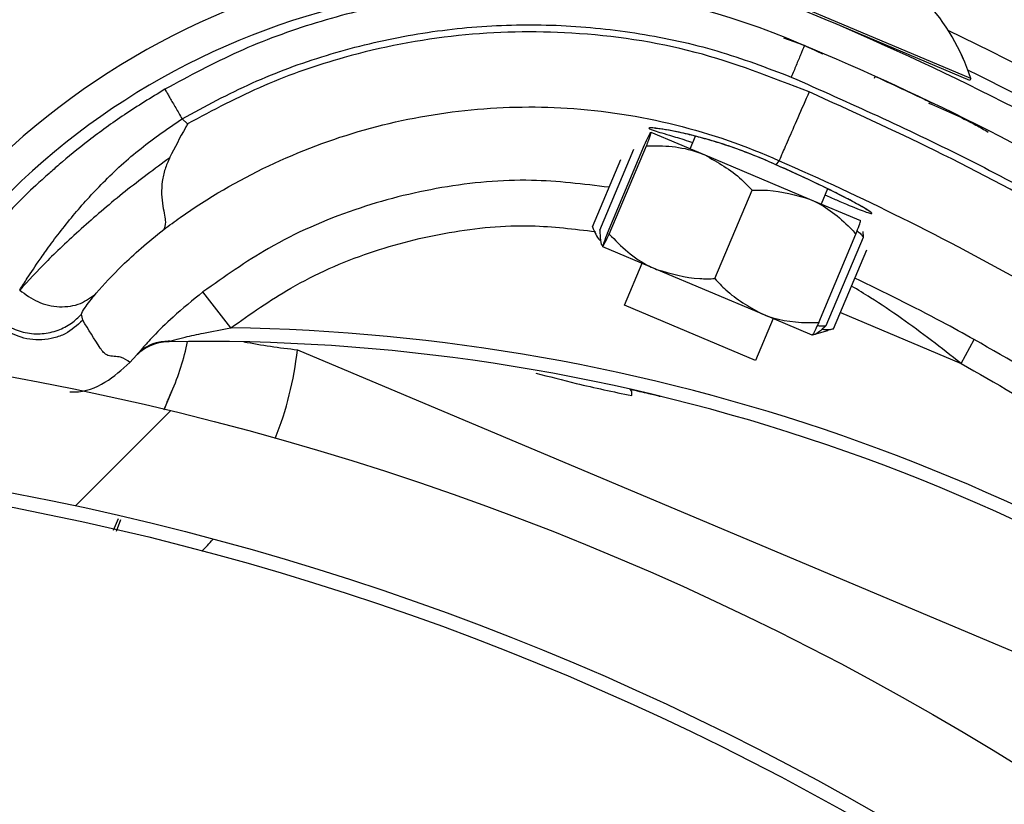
# Model space of a CAD drawing. Header units: inches. Extents: x 170 to 284, y 215 to 248.
# Tile 512 of 656: x 211.1556 to 211.2298, y 225.0065 to 225.0655. Entities that reach past the tile are written whole.
import ezdxf

# ---------------------------------------------------------------- set-up
doc = ezdxf.new("R2010")
doc.units = ezdxf.units.IN
doc.header["$LTSCALE"] = 0.25
doc.header["$MEASUREMENT"] = 0
doc.layers.add('ANNOTATIONS', color=1, linetype='Continuous')
doc.layers.add('RH FRONT OF HOOD', color=7, linetype='Continuous')
doc.styles.add('ARIAL', font='arial.ttf', dxfattribs={"height": 0.09375})
doc.dimstyles.new('STANDARD$0', dxfattribs={"dimtxt": 0.09375, "dimasz": 0.09375, "dimexe": 0.03125, "dimexo": 0.046875, "dimgap": 0.09, "dimtad": 0, "dimtih": 1, "dimtoh": 1, "dimdec": 4, "dimzin": 0, "dimdsep": 46, "dimtxsty": 'ARIAL', "dimcen": 0.09, "dimadec": 0, "dimazin": 0, "dimtfac": 1, "dimtdec": 4, "dimtofl": 0, "dimtmove": 0, "dimatfit": 1, "dimfxl": 1, "dimtolj": 1, "dimtzin": 0, "dimarcsym": 0})
pattern_1 = [(45, (200.7563139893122, 218.4993357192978), (-0.03026527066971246, 0.03026527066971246), [])]

# ---------------------------------------------------------------- blocks, each defined once
blk = doc.blocks.new('*D75')
at = {"layer": 'ANNOTATIONS', "color": 0, "lineweight": -2, "transparency": 16777216}
for p, q in [((209.9594651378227, 225.3844004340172), (209.9594651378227, 225.4781504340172)), ((210.5891923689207, 225.2906504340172), (209.9282151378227, 225.2906504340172)), ((211.1204829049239, 225.2379811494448), (209.9282151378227, 225.2379811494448)), ((209.9594651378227, 225.1442311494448), (209.9594651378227, 225.0504811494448)), ((209.9594651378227, 225.0504811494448), (209.8657151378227, 225.0504811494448))]:
    blk.add_line(p, q, dxfattribs=at)
at = {"layer": 'ANNOTATIONS', "color": 0, "transparency": 16777216}
for points in [[(209.9438401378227, 225.3844004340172), (209.9750901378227, 225.3844004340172), (209.9594651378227, 225.2906504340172)], [(209.9438401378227, 225.1442311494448), (209.9750901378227, 225.1442311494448), (209.9594651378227, 225.2379811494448)]]:
    blk.add_solid(points, dxfattribs=at)
at = {"layer": 'defpoints', "color": 0, "transparency": 16777216}
for p in [(210.6360673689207, 225.2906504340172), (209.9594651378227, 225.2379811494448), (211.1673579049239, 225.2379811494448)]:
    blk.add_point(p, dxfattribs=at)
at = {"layer": 'ANNOTATIONS', "color": 0, "transparency": 16777216, "insert": (209.6118125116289, 225.0504811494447), "char_height": 0.09375, "attachment_point": 5, "style": 'ARIAL'}
blk.add_mtext('\\A1;2 5/8"', dxfattribs=at)
blk = doc.blocks.new('*D76')
at = {"layer": 'ANNOTATIONS', "color": 0, "lineweight": -2, "transparency": 16777216}
for p, q in [((210.6277843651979, 225.6576941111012), (210.6277843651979, 226.3915711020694)), ((212.2068141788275, 224.9942942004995), (212.2068141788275, 226.3915711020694)), ((210.7215343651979, 226.3603211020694), (211.1070251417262, 226.3603211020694)), ((212.1130641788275, 226.3603211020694), (211.7275734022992, 226.3603211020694))]:
    blk.add_line(p, q, dxfattribs=at)
at = {"layer": 'ANNOTATIONS', "color": 0, "transparency": 16777216}
for points in [[(210.7215343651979, 226.3759461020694), (210.7215343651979, 226.3446961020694), (210.6277843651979, 226.3603211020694)], [(212.1130641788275, 226.3759461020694), (212.1130641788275, 226.3446961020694), (212.2068141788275, 226.3603211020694)]]:
    blk.add_solid(points, dxfattribs=at)
at = {"layer": 'defpoints', "color": 0, "transparency": 16777216}
for p in [(212.2068141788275, 226.3603211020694), (210.6277843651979, 225.6108191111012), (212.2068141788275, 224.9474192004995)]:
    blk.add_point(p, dxfattribs=at)
at = {"layer": 'ANNOTATIONS', "color": 0, "transparency": 16777216, "insert": (211.4172992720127, 226.3603211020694), "char_height": 0.09375, "attachment_point": 5, "style": 'ARIAL'}
blk.add_mtext('\\A1;DIM "A"', dxfattribs=at)

msp = doc.modelspace()

# ---------------------------------------------------------------- hatches: boundary and pattern name
at = {"layer": 'RH FRONT OF HOOD'}
h = msp.add_hatch(dxfattribs=at)
h.set_pattern_fill('ANSI31', color=256, scale=0.34241245, angle=2.8e-322, style=0)
h.set_pattern_definition([(45, (200.7896657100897, 218.4993357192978), (-0.03026527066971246, 0.03026527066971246), [])])
edge = h.paths.add_edge_path(flags=0)
edge.add_arc((211.0763061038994, 224.3915581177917), 0.021400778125, 89.9999999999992, 390.52248781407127, ccw=False)
edge.add_line((211.0763061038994, 224.4129588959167), (211.1490687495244, 224.4129588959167))
edge.add_arc((211.1490687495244, 224.8238538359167), 0.4108949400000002, 270, 450.0000000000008)
edge.add_line((211.1490687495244, 225.2347487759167), (210.6654111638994, 225.2347487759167))
edge.add_arc((210.6654111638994, 225.2390289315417), 0.004280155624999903, 180.0000000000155, 269.9999999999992, ccw=False)
edge.add_line((210.6611310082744, 225.2390289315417), (210.6611310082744, 225.2818304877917))
edge.add_arc((210.6654111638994, 225.2818304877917), 0.004280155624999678, 360, 540, ccw=False)
edge.add_line((210.6696913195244, 225.2818304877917), (210.6696913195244, 225.2390289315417))
edge.add_line((210.6696913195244, 225.2390289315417), (210.6664589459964, 225.2390289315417))
edge.add_line((210.6664589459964, 225.2390289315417), (210.6664589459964, 225.2818304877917))
edge.add_arc((210.6654111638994, 225.2818304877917), 0.001047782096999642, 360, 540.0000000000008)
edge.add_line((210.6643633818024, 225.2818304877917), (210.6643633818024, 225.2390289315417))
edge.add_arc((210.6654111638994, 225.2390289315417), 0.001047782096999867, 180, 270)
edge.add_line((210.6654111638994, 225.2379811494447), (211.1490687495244, 225.2379811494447))
edge.add_arc((211.1490687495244, 224.8238538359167), 0.4141273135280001, 269.9999999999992, 450, ccw=False)
edge.add_line((211.1490687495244, 224.4097265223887), (211.0763061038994, 224.4097265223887))
edge.add_arc((211.0763061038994, 224.3915581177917), 0.018168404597, 450.0000000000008, 750.5224878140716)
edge.add_arc((211.0910543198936, 224.4002532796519), 0.001047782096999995, 390.5224878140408, 495.0000000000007)
edge.add_line((211.0903134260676, 224.4009941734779), (211.0816182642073, 224.3922990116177))
edge.add_line((211.0816182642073, 224.3922990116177), (211.0793326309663, 224.3945846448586))
edge.add_line((211.0793326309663, 224.3945846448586), (211.0880277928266, 224.4032798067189))
edge.add_arc((211.0910543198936, 224.4002532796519), 0.004280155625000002, 390.522487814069, 495.0000000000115, ccw=False)
h = msp.add_hatch(dxfattribs=at)
h.set_pattern_fill('ANSI31', color=256, scale=0.34241245, style=0)
h.set_pattern_definition(pattern_1)
edge = h.paths.add_edge_path(flags=0)
edge.add_line((211.1157170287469, 225.2304686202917), (210.7733045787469, 225.2304686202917))
edge.add_line((210.7733045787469, 225.2304686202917), (210.7733045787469, 225.2347487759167))
edge.add_line((210.7733045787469, 225.2347487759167), (211.1157170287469, 225.2347487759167))
edge.add_arc((211.1157170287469, 224.8238538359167), 0.4108949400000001, 269.9999999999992, 450, ccw=False)
edge.add_line((211.1157170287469, 224.4129588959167), (211.0429543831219, 224.4129588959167))
edge.add_line((211.0429543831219, 224.4129588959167), (211.0429543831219, 224.4172390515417))
edge.add_line((211.0429543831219, 224.4172390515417), (211.1157170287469, 224.4172390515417))
edge.add_arc((211.1157170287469, 224.8238538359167), 0.406614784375, 270, 450.0000000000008)
h = msp.add_hatch(dxfattribs=at)
h.set_pattern_fill('ANSI31', color=256, scale=0.34241245, angle=2.8e-322, style=0)
h.set_pattern_definition(pattern_1)
edge = h.paths.add_edge_path(flags=0)
edge.add_arc((211.1201124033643, 225.0727969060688), 0.001712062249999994, 337.1636403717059, 359.3740606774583)
edge.add_line((211.1218243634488, 225.0727782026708), (211.1242382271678, 225.0727518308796))
edge.add_arc((211.1201124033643, 225.0727969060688), 0.004126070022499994, 337.1636403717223, 359.37406067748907, ccw=False)
edge.add_arc((211.111907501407, 225.0762520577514), 0.01302879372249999, 288.63980774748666, 337.1636403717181, ccw=False)
edge.add_arc((211.1106520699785, 225.0813877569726), 0.01830194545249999, 247.1636403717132, 287.2250133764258, ccw=False)
edge.add_arc((211.1081138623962, 225.0753603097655), 0.01176186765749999, 179.3044980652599, 247.1636403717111, ccw=False)
edge.add_arc((211.1120021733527, 225.0762121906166), 0.01566536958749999, 122.42070840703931, 182.5944401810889, ccw=False)
edge.add_arc((211.1174480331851, 225.0682344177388), 0.02532140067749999, 460.0178885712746, 483.1445737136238, ccw=False)
edge.add_arc((211.1147411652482, 225.0782168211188), 0.01504902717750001, 419.31935873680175, 456.4782900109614, ccw=False)
edge.add_arc((211.1086865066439, 225.0672797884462), 0.02754708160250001, 340.4721435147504, 420.0962141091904, ccw=False)
edge.add_arc((211.1432103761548, 225.0562710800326), 0.008748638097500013, 528.1222592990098, 675.1050725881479)
edge.add_arc((211.1929686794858, 225.0137686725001), 0.05672062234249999, 426.7342761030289, 500.1735401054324, ccw=False)
edge.add_arc((211.1326245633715, 224.8673823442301), 0.2150521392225, 410.5896679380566, 427.3696940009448, ccw=False)
edge.add_arc((211.2500684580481, 225.0119038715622), 0.02884824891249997, 352.32248383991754, 408.5773971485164, ccw=False)
edge.add_arc((211.3070635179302, 225.0067024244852), 0.0284373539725, 537.2842342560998, 590.8827079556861)
edge.add_arc((211.2982301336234, 224.9964896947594), 0.01494630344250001, 232.4550811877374, 287.7108324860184)
edge.add_arc((211.29788650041, 225.0003497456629), 0.0187470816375, 285.1215149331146, 318.6032563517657)
edge.add_arc((211.3014722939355, 224.996424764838), 0.0134739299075, 321.0411977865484, 359.4372861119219)
edge.add_arc((211.3089382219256, 224.9960673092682), 0.006011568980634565, 362.1461729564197, 382.8812140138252)
edge.add_arc((211.298447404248, 224.989859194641), 0.01816498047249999, 388.0629004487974, 427.163640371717)
edge.add_arc((211.3012513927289, 224.9965177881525), 0.01094007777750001, 427.1636403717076, 517.1636403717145)
edge.add_arc((211.2928887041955, 225.0000393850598), 0.001866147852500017, 517.1636403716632, 532.8058868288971)
edge.add_line((211.2910372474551, 225.0002730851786), (211.2886422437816, 225.0005753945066))
edge.add_arc((211.2928887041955, 225.0000393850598), 0.004280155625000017, 517.1636403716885, 532.805886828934, ccw=False)
edge.add_arc((211.3012513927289, 224.9965177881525), 0.01335408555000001, 427.16364037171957, 517.1636403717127, ccw=False)
edge.add_arc((211.298447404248, 224.989859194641), 0.020578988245, 387.77499868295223, 427.1636403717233, ccw=False)
edge.add_arc((211.3089382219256, 224.9960673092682), 0.008425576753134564, 361.7413075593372, 383.66335128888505, ccw=False)
edge.add_arc((211.3014722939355, 224.996424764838), 0.01588793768, 320.85394262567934, 359.63422106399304, ccw=False)
edge.add_arc((211.29788650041, 225.0003497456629), 0.02116108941, 285.2681711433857, 318.7408121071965, ccw=False)
edge.add_arc((211.2982301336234, 224.9964896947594), 0.01736031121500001, 232.34388850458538, 287.52949369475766, ccw=False)
edge.add_arc((211.3070635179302, 225.0067024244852), 0.030851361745, 177.0817976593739, 230.9431779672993, ccw=False)
edge.add_arc((211.2500684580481, 225.0119038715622), 0.02643424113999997, 352.105349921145, 408.4872534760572)
edge.add_arc((211.1326245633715, 224.8673823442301), 0.21263813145, 410.6013088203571, 427.3733299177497)
edge.add_arc((211.1929686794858, 225.0137686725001), 0.05430661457, 426.7202670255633, 500.278175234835)
edge.add_arc((211.1432103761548, 225.0562710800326), 0.01116264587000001, 167.2246792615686, 315.6927275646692, ccw=False)
edge.add_arc((211.1086865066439, 225.0672797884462), 0.02513307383, 340.1350405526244, 420.1342981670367)
edge.add_arc((211.1147411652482, 225.0782168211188), 0.01263501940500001, 419.2466876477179, 456.1463371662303)
edge.add_arc((211.1174480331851, 225.0682344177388), 0.022907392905, 460.2079467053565, 483.1833555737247)
edge.add_arc((211.1120021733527, 225.0762121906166), 0.01325136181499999, 482.3558808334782, 542.8988901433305)
edge.add_arc((211.1081138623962, 225.0753603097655), 0.009347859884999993, 538.8861644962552, 607.1636403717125)
edge.add_arc((211.1106520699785, 225.0813877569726), 0.01588793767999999, 247.1636403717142, 287.1158192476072)
edge.add_arc((211.111907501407, 225.0762520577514), 0.01061478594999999, 288.7981416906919, 337.1636403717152)
h = msp.add_hatch(dxfattribs=at)
h.set_pattern_fill('ANSI32', color=256, scale=0.34241245, angle=2.8e-322, style=0)
h.set_pattern_definition([(45, (200.7563139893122, 218.4993357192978), (-0.09079581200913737, 0.09079581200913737), []), (45, (200.8168445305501, 218.4993357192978), (-0.09079581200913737, 0.09079581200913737), [])])
edge = h.paths.add_edge_path(flags=0)
edge.add_arc((211.115717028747, 224.8238538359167), 0.2182879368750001, 180, 540, ccw=False)
edge = h.paths.add_edge_path(flags=0)
edge.add_arc((211.115717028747, 224.8238538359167), 0.2097276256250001, 180, 540, ccw=False)

# ---------------------------------------------------------------- linework, layer by layer
for p, q in [((211.2272313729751, 225.0610659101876), (211.206506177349, 225.0697990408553)), ((211.2271648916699, 225.0609081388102), (211.2168891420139, 225.0652381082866)), ((211.2147094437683, 225.0635380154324), (211.2131556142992, 225.0640823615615)), ((211.2143777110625, 225.0636721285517), (211.2146304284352, 225.0635648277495)), ((211.2160844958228, 225.0628915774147), (211.2147094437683, 225.0635380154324)), ((211.2148574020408, 225.0634684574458), (211.2161066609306, 225.0629380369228)), ((211.2200259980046, 225.061227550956), (211.2199595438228, 225.0610698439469)), ((211.2272313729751, 225.0610659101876), (211.2271648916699, 225.0609081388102)), ((211.2272319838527, 225.0610673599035), (211.2272313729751, 225.0610659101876)), ((211.2243379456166, 225.0591850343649), (211.2243399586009, 225.0591840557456)), ((211.1682777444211, 225.0576551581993), (211.1678611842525, 225.0580284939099)), ((211.2031574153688, 225.0570161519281), (211.2072037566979, 225.055311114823)), ((211.2061147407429, 225.0557700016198), (211.2065111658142, 225.0567107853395)), ((211.1998747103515, 225.0494167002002), (211.2026735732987, 225.0560588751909)), ((211.2000113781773, 225.0493591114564), (211.2028102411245, 225.0560012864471)), ((211.1993127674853, 225.049653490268), (211.2018787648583, 225.0557430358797)), ((211.2072037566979, 225.055311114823), (211.2150914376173, 225.0519874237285)), ((211.1987537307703, 225.0498890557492), (211.2008962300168, 225.0549735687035)), ((211.2125700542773, 225.0545692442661), (211.2125698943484, 225.0545692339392)), ((211.2125700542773, 225.0545692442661), (211.2128100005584, 225.0548698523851)), ((211.2079673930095, 225.04600662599), (211.2107662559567, 225.0526488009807)), ((211.216458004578, 225.0527600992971), (211.2159754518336, 225.0516149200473)), ((211.2150914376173, 225.0519874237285), (211.2189327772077, 225.050368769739)), ((211.2157867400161, 225.0427117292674), (211.2185856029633, 225.0493539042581)), ((211.2191475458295, 225.0491171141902), (211.2191260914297, 225.0495459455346)), ((211.2163486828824, 225.0424749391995), (211.2191475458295, 225.0491171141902)), ((211.2035738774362, 225.0466967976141), (211.1995275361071, 225.0484018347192)), ((211.2169077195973, 225.0422393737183), (211.2194065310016, 225.0481694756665)), ((211.201155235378, 225.0440002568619), (211.2024848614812, 225.0471556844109)), ((211.2114615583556, 225.0433731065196), (211.2035738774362, 225.0466967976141)), ((211.1715258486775, 225.0422983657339), (211.1694329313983, 225.0450059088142)), ((211.1603840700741, 225.042871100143), (211.1602921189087, 225.0433281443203)), ((211.2018161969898, 225.0437217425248), (211.2011552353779, 225.0440002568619)), ((211.2110159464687, 225.0398451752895), (211.2018161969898, 225.0437217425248)), ((211.2153028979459, 225.0417544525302), (211.2114615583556, 225.0433731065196)), ((211.2174184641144, 225.0434514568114), (211.2264969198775, 225.0396254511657)), ((211.2123455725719, 225.0430006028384), (211.2110159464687, 225.0398451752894)), ((211.2164388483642, 225.0420814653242), (211.2153037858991, 225.0417540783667)), ((211.2169077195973, 225.0422393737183), (211.2164307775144, 225.0421094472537)), ((211.2264969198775, 225.0396254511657), (211.2274921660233, 225.041421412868)), ((211.1765439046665, 225.0406547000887), (211.2368367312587, 225.0152648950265)), ((211.164171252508, 225.0399597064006), (211.1639282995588, 225.0397017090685)), ((211.1644691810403, 225.0402884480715), (211.164171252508, 225.0399597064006)), ((211.1630426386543, 225.0279299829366), (211.1626730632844, 225.0270517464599)), ((211.1629202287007, 225.0270037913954), (211.1632553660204, 225.027880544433))]:
    msp.add_line(p, q, dxfattribs=at)
for radius in [0.218287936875, 0.2097276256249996, 0.20865758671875]:
    msp.add_circle((211.1157170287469, 224.8238538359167), radius, dxfattribs=at)
for centre, radius, start, end in [((211.1157170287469, 224.8238538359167), 0.4141273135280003, 270, 90), ((211.1157170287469, 224.8238538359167), 0.4108949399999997, 270, 90), ((211.1157170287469, 224.8238538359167), 0.406614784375, 270, 90), ((211.2120782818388, 225.0561443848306), 0.01593228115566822, 17.9931171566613, 116.3079590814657), ((211.2120788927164, 225.0561458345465), 0.01593228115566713, 17.9931171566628, 116.3079590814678), ((211.1929686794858, 225.0137686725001), 0.0567206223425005, 66.73427610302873, 140.1735401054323), ((211.1929686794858, 225.0137686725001), 0.05430661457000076, 66.72026702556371, 140.2781752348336), ((211.1326245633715, 224.8673823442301), 0.2150521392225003, 50.589667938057, 67.3696940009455), ((211.131363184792, 224.8679517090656), 0.2180957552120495, 54.34286357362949, 64.41721368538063), ((211.1326245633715, 224.8673823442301), 0.2126381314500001, 50.60130882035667, 67.37332991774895), ((211.221280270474, 225.0627932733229), 0.0005478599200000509, 67.15053811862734, 96.44571348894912), ((211.131363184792, 224.8679517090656), 0.2160622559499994, 48.25661905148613, 63.72336243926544), ((211.1694341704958, 224.8957607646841), 0.1465525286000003, 52.50425874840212, 89.18221539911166), ((211.166869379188, 225.0378387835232), 0.003424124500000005, 91.03419064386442, 137.7860518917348), ((211.1694341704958, 224.8957607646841), 0.1455252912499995, 52.5180650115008, 91.03419064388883), ((211.1514531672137, 225.0445157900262), 0.01712062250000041, 335.7741374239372, 349.1102405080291), ((211.1831367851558, 225.0988820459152), 0.05859940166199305, 259.5561769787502, 263.5401095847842), ((211.1510195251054, 225.0434860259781), 0.02568093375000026, 338.2581340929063, 353.6702662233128), ((211.1675344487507, 225.0372798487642), 0.0005136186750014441, 155.774137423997, 157.1778958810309), ((211.2011894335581, 225.0373341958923), 0.0005320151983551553, 345.9861555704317, 41.99205636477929), ((211.1510195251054, 225.0434860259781), 0.02568093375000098, 315.5455347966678, 318.2528152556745)]:
    msp.add_arc(centre, radius, start, end, dxfattribs=at)
for points, knots in [([(211.2211910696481, 225.0790219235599), (211.2241384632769, 225.0777439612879), (211.2305081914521, 225.0749821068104), (211.239835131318, 225.0702675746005), (211.2460773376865, 225.0666196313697), (211.2490989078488, 225.0648538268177)], [0, 0, 0, 0, 0.3076441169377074, 0.6648617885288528, 1, 1, 1, 1]), ([(211.2027268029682, 225.0669612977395), (211.2006546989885, 225.0672281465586), (211.1965089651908, 225.0677620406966), (211.1902266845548, 225.0676436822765), (211.1840030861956, 225.0668663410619), (211.177925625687, 225.0653525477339), (211.1720499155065, 225.0632053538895), (211.168392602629, 225.0612317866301), (211.1665671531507, 225.0602467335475)], [0, 0, 0, 0, 0.1669692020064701, 0.3340613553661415, 0.5010874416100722, 0.6678519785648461, 0.8342172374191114, 0.9999999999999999, 0.9999999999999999, 0.9999999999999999, 0.9999999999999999]), ([(211.1678611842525, 225.0580284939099), (211.1696048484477, 225.0589701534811), (211.1730949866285, 225.0608549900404), (211.1786997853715, 225.0628977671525), (211.1844884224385, 225.0643379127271), (211.1904167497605, 225.0650839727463), (211.196390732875, 225.0651622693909), (211.2023273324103, 225.0645316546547), (211.2081594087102, 225.0632750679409), (211.2118690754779, 225.0618695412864), (211.213718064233, 225.0611689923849)], [0, 0, 0, 0, 0.1247413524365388, 0.249683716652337, 0.3746881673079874, 0.4999855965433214, 0.6253465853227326, 0.7503062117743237, 0.8755465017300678, 1, 1, 1, 1]), ([(211.2150656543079, 225.0600467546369), (211.2122342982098, 225.0611492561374), (211.2064776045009, 225.0633908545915), (211.1974908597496, 225.0646910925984), (211.1885616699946, 225.0645295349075), (211.1807839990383, 225.0630145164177), (211.1739549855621, 225.0606722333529), (211.1701799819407, 225.058666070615), (211.1682777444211, 225.0576551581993)], [0, 0, 0, 0, 0.1870908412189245, 0.3803918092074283, 0.5558755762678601, 0.7364481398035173, 0.8671952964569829, 1, 1, 1, 1]), ([(211.2147094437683, 225.0635380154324), (211.2146962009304, 225.0635063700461), (211.2146758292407, 225.0634576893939), (211.2145522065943, 225.0631622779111), (211.2144242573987, 225.0628565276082), (211.2142654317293, 225.0624769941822), (211.2140346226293, 225.0619254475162), (211.213842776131, 225.061467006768), (211.2137180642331, 225.0611689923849)], [0, 0, 0, 0, 0.2394568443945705, 0.3683606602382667, 0.4999999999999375, 0.631639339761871, 0.7605431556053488, 0.9999999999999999, 0.9999999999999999, 0.9999999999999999, 0.9999999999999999]), ([(211.213718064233, 225.0611689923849), (211.2180623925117, 225.0592323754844), (211.2267736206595, 225.0553490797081), (211.239336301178, 225.0483123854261), (211.251570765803, 225.0404946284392), (211.2592682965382, 225.0345434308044), (211.2631263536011, 225.0315606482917)], [0, 0, 0, 0, 0.2468628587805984, 0.4950083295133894, 0.7468945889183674, 1, 1, 1, 1]), ([(211.2243379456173, 225.0591850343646), (211.2242505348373, 225.059227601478), (211.2241624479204, 225.0592704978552), (211.2234847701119, 225.0595970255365), (211.2224921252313, 225.0600763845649), (211.2208443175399, 225.0608364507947), (211.2200211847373, 225.061216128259)], [0, 0, 0, 0, 0.3307707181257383, 0.3333292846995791, 0.6669765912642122, 1, 1, 1, 1]), ([(211.1665671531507, 225.0602467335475), (211.1655343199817, 225.0596166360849), (211.1634942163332, 225.0583720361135), (211.1608202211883, 225.0564122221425), (211.1589268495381, 225.0548846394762), (211.1580938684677, 225.0541295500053), (211.1578462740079, 225.0539051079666)], [0, 0, 0, 0, 0.3013203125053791, 0.5951829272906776, 0.8796725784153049, 1, 1, 1, 1]), ([(211.1665671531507, 225.0602467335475), (211.1665844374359, 225.0602171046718), (211.1666110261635, 225.0601715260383), (211.166772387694, 225.0598949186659), (211.1669393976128, 225.0596086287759), (211.1671467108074, 225.0592532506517), (211.1674479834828, 225.0587368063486), (211.1676983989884, 225.0583075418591), (211.1678611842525, 225.0580284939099)], [0, 0, 0, 0, 0.2394567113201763, 0.3683605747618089, 0.5000000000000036, 0.631639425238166, 0.7605432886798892, 1, 1, 1, 1]), ([(211.2150656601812, 225.0600467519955), (211.2147741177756, 225.0593837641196), (211.2141910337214, 225.0580577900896), (211.2134507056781, 225.0563718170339), (211.2129256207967, 225.0551661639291), (211.2128485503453, 225.0549686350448), (211.2128100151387, 225.0548698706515)], [0, 0, 0, 0, 0.2500007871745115, 0.5000009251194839, 0.7500005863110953, 1, 1, 1, 1]), ([(211.2625160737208, 225.0313696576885), (211.2595484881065, 225.0336762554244), (211.2536046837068, 225.0382961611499), (211.2442378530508, 225.0446041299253), (211.2345570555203, 225.0504289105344), (211.2248404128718, 225.0556173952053), (211.2182362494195, 225.058609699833), (211.2150654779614, 225.0600463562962)], [0, 0, 0, 0, 0.2027568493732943, 0.4061035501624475, 0.6088604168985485, 0.8122072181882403, 1, 1, 1, 1]), ([(211.1664822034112, 225.0497013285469), (211.1668957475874, 225.0500064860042), (211.1693743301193, 225.0518354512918), (211.1742929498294, 225.0546741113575), (211.1815242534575, 225.0574135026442), (211.1891235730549, 225.0588663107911), (211.1970442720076, 225.0590564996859), (211.2050623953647, 225.0578062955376), (211.2103009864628, 225.0560026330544), (211.2128099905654, 225.0548698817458), (211.2128100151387, 225.0548698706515)], [0, 0, 0, 0, 0.03155846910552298, 0.1891461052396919, 0.346733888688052, 0.5043277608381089, 0.6619226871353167, 0.8309600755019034, 0.9999983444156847, 1, 1, 1, 1]), ([(211.2240392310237, 225.0592147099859), (211.2252511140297, 225.0586984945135), (211.2267904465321, 225.0580427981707), (211.2282389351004, 225.0572098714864), (211.2285470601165, 225.0570326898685)], [0, 0, 0, 0, 0.7872782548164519, 1, 1, 1, 1]), ([(211.1556402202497, 225.0451444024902), (211.155824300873, 225.0454344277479), (211.1562640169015, 225.0461272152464), (211.1569212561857, 225.0471000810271), (211.1574550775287, 225.047868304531), (211.1581997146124, 225.0489201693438), (211.1595425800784, 225.0506687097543), (211.1619003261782, 225.0532882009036), (211.1646545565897, 225.0558292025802), (211.1668073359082, 225.0573057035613), (211.1678611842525, 225.0580284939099)], [0, 0, 0, 0, 0.0898064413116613, 0.2145219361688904, 0.2531624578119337, 0.2759662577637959, 0.4628905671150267, 0.6373953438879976, 0.8224944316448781, 1, 1, 1, 1]), ([(211.1682777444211, 225.0576551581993), (211.1682721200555, 225.0576450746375), (211.1682160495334, 225.0575445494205), (211.1677467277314, 225.0566983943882), (211.1673062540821, 225.055854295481), (211.1669135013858, 225.0551016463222)], [0, 0, 0, 0, 0.01193493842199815, 0.1189819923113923, 1, 1, 1, 1]), ([(211.2026735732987, 225.0560588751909), (211.2027808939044, 225.0562871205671), (211.2029980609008, 225.0567489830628), (211.2031318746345, 225.0570013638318), (211.2031526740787, 225.0570134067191), (211.2031574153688, 225.0570161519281)], [0, 0, 0, 0, 0.4299704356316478, 0.870060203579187, 0.9999999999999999, 0.9999999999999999, 0.9999999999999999, 0.9999999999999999]), ([(211.2031574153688, 225.0570161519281), (211.2031253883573, 225.0568909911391), (211.2030826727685, 225.0567240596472), (211.2028647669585, 225.0561459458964), (211.2028102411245, 225.0560012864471)], [0, 0, 0, 0, 0.7497733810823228, 1, 1, 1, 1]), ([(211.2125698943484, 225.0545692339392), (211.2121535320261, 225.0547529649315), (211.2108378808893, 225.0553335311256), (211.2085689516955, 225.0561558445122), (211.2061040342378, 225.0568508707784), (211.2041792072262, 225.0572457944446), (211.2031628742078, 225.0573675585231), (211.2028891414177, 225.0573253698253), (211.2034080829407, 225.0571196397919), (211.2046228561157, 225.0567794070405), (211.2058551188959, 225.0563899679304), (211.2063147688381, 225.0562447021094)], [0, 0, 0, 0, 0.05799721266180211, 0.1832636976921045, 0.3064129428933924, 0.4347166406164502, 0.5675677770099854, 0.6609498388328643, 0.7922661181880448, 0.9225125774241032, 1, 1, 1, 1]), ([(211.2070305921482, 225.0565743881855), (211.2066527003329, 225.0566765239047), (211.2057689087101, 225.056915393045), (211.2046676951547, 225.0571401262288), (211.2038855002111, 225.0572725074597), (211.2035003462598, 225.0573094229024), (211.2034927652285, 225.0573096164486), (211.2034905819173, 225.0573096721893)], [0, 0, 0, 0, 0.1981000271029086, 0.4633049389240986, 0.730530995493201, 0.9223938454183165, 1, 1, 1, 1]), ([(211.2028102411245, 225.0560012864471), (211.203458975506, 225.0560013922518), (211.2047717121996, 225.0560016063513), (211.206240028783, 225.0556916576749), (211.2070248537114, 225.0553817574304), (211.2072037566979, 225.055311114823)], [0, 0, 0, 0, 0.4299704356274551, 0.8700602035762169, 1, 1, 1, 1]), ([(211.212561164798, 225.054571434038), (211.2125225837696, 225.054589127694), (211.2119191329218, 225.0548658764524), (211.2106898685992, 225.0553778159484), (211.2089728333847, 225.0559989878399), (211.2077243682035, 225.0563953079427), (211.2071421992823, 225.0565455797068), (211.2070305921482, 225.0565743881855)], [0, 0, 0, 0, 0.02096907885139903, 0.3279800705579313, 0.6261032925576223, 0.9283205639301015, 1, 1, 1, 1]), ([(211.2072037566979, 225.055311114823), (211.2081781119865, 225.0547618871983), (211.2094776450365, 225.0540293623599), (211.2105083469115, 225.0529251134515), (211.2107662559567, 225.0526488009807)], [0, 0, 0, 0, 0.7497733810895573, 1, 1, 1, 1]), ([(211.1669275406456, 225.0550943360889), (211.1657892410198, 225.0542515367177), (211.1634512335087, 225.0525204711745), (211.1603330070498, 225.0498393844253), (211.1575392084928, 225.0472195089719), (211.1562850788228, 225.0458470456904), (211.155641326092, 225.0451425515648)], [0, 0, 0, 0, 0.2305257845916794, 0.4734878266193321, 0.7297379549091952, 0.9999999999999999, 0.9999999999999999, 0.9999999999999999, 0.9999999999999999]), ([(211.1669279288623, 225.055094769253), (211.1667999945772, 225.0548129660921), (211.1665373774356, 225.0542344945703), (211.166342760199, 225.0532924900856), (211.1662936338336, 225.0523233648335), (211.1664428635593, 225.0511830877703), (211.1666800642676, 225.050153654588), (211.1665477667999, 225.0498495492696), (211.1664828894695, 225.0497004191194)], [0, 0, 0, 0, 0.1136768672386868, 0.233350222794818, 0.3620694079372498, 0.5019163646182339, 0.7557448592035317, 1, 1, 1, 1]), ([(211.2184331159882, 225.0517516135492), (211.2183947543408, 225.0517728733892), (211.2181066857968, 225.0519325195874), (211.217268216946, 225.0523642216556), (211.215925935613, 225.0530292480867), (211.2143171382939, 225.0537859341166), (211.2131604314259, 225.0543110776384), (211.2125647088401, 225.0545706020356), (211.2125634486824, 225.0545711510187)], [0, 0, 0, 0, 0.03583539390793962, 0.2690981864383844, 0.5116419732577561, 0.7561140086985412, 0.9994840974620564, 1, 1, 1, 1]), ([(211.2162617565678, 225.0522943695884), (211.2165553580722, 225.0521675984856), (211.2176574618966, 225.0516917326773), (211.2189417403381, 225.0511562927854), (211.2197519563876, 225.0508657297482), (211.219866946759, 225.0509134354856), (211.2193163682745, 225.0512826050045), (211.2177944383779, 225.05210626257), (211.2155020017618, 225.0532485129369), (211.2135706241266, 225.0541185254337), (211.2125700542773, 225.0545692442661)], [0, 0, 0, 0, 0.05114929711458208, 0.1920011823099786, 0.3334894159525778, 0.4224210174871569, 0.5646212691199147, 0.7065362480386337, 0.8479681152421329, 1, 1, 1, 1]), ([(211.2128100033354, 225.0548698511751), (211.212810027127, 225.0548698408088), (211.2159147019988, 225.0535170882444), (211.2223069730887, 225.0505397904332), (211.2317741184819, 225.0455201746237), (211.2411865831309, 225.0398479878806), (211.25030620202, 225.0337090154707), (211.2560899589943, 225.0292136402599), (211.2589818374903, 225.0269659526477)], [0, 0, 0, 0, 1.439079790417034e-06, 0.1877923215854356, 0.390843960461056, 0.5938956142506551, 0.7969478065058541, 1, 1, 1, 1]), ([(211.1578462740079, 225.0539051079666), (211.1574989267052, 225.0535980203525), (211.1565476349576, 225.0527569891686), (211.15544847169, 225.0516648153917), (211.1545092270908, 225.0507001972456), (211.1539664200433, 225.0501138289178), (211.1538828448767, 225.0500225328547), (211.1538414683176, 225.0499773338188)], [0, 0, 0, 0, 0.1282528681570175, 0.3512504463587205, 0.5733912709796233, 0.7887937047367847, 1, 1, 1, 1]), ([(211.2000116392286, 225.0528742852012), (211.1980647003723, 225.0531137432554), (211.1938732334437, 225.0536292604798), (211.1873796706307, 225.0530174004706), (211.18069290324, 225.0513332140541), (211.1746029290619, 225.0486550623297), (211.1710497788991, 225.0461471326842), (211.1694329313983, 225.0450059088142)], [0, 0, 0, 0, 0.1810254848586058, 0.389720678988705, 0.5984159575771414, 0.8172607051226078, 0.9999999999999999, 0.9999999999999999, 0.9999999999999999, 0.9999999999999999]), ([(211.2107662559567, 225.0526488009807), (211.2111597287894, 225.0526597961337), (211.212648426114, 225.0527013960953), (211.2140559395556, 225.0522900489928), (211.2150914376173, 225.0519874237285)], [0, 0, 0, 0, 0.2643068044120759, 1, 1, 1, 1]), ([(211.2150914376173, 225.0519874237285), (211.2152448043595, 225.051919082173), (211.2164443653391, 225.0513845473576), (211.2176036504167, 225.0504280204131), (211.218489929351, 225.0494585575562), (211.2185856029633, 225.0493539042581)], [0, 0, 0, 0, 0.1156468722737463, 0.9045342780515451, 1, 1, 1, 1]), ([(211.21941978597, 225.0511832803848), (211.2194202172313, 225.0511829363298), (211.2194399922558, 225.0511671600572), (211.2193260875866, 225.0512494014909), (211.2190528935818, 225.0514128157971), (211.2186444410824, 225.0516360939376), (211.2184331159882, 225.0517516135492)], [0, 0, 0, 0, 0.005301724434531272, 0.2431048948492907, 0.608397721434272, 1, 1, 1, 1]), ([(211.1715258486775, 225.0422983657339), (211.1730050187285, 225.0433423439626), (211.1762555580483, 225.0456365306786), (211.1818268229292, 225.0480876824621), (211.1879437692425, 225.0496243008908), (211.1937149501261, 225.0501820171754), (211.1973813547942, 225.0497372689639), (211.198994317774, 225.0495416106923)], [0, 0, 0, 0, 0.1859244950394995, 0.4085770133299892, 0.6208996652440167, 0.8332222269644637, 1, 1, 1, 1]), ([(211.2185856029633, 225.0493539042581), (211.218673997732, 225.0495901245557), (211.2188528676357, 225.0500681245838), (211.2189400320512, 225.0503401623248), (211.2189341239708, 225.0503634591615), (211.2189327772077, 225.050368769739)], [0, 0, 0, 0, 0.4299704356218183, 0.8700602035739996, 1, 1, 1, 1]), ([(211.1613987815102, 225.0449063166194), (211.1619879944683, 225.045563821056), (211.1628821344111, 225.0465615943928), (211.1647413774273, 225.0482951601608), (211.1659005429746, 225.0492305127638), (211.166482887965, 225.0497004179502)], [0, 0, 0, 0, 0.4901989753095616, 0.7438846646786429, 1, 1, 1, 1]), ([(211.1987537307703, 225.0498890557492), (211.1989101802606, 225.0495164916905), (211.1990822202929, 225.0491068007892), (211.1993456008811, 225.0488630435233), (211.1993694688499, 225.0488409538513)], [0, 0, 0, 0, 0.9093784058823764, 1, 1, 1, 1]), ([(211.1993127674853, 225.049653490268), (211.1993171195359, 225.0493805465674), (211.1993259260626, 225.0488282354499), (211.1994392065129, 225.0484855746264), (211.199542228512, 225.0484172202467), (211.199543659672, 225.048416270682)], [0, 0, 0, 0, 0.4906882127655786, 0.9929247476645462, 1, 1, 1, 1]), ([(211.1998747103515, 225.0494167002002), (211.1997863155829, 225.0491804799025), (211.1996074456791, 225.0487024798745), (211.1995202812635, 225.0484304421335), (211.199526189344, 225.0484071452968), (211.1995275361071, 225.0484018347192)], [0, 0, 0, 0, 0.4299704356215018, 0.8700602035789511, 1, 1, 1, 1]), ([(211.1995275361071, 225.0484018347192), (211.1995947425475, 225.0485121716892), (211.1996843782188, 225.048659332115), (211.1999459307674, 225.0492190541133), (211.2000113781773, 225.0493591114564)], [0, 0, 0, 0, 0.7497733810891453, 1, 1, 1, 1]), ([(211.2000113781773, 225.0493591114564), (211.2004643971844, 225.0488947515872), (211.201381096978, 225.047955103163), (211.202628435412, 225.0471207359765), (211.2033983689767, 225.0467754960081), (211.2035738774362, 225.0466967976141)], [0, 0, 0, 0, 0.429970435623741, 0.8700602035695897, 1, 1, 1, 1]), ([(211.2186739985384, 225.0495931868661), (211.2187495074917, 225.0495368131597), (211.2189266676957, 225.0494045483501), (211.21906701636, 225.0492219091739), (211.2191475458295, 225.0491171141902)], [0, 0, 0, 0, 0.4262184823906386, 0.9999999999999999, 0.9999999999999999, 0.9999999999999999, 0.9999999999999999]), ([(211.2035738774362, 225.0466967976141), (211.2046474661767, 225.0463830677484), (211.2060793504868, 225.0459646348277), (211.2075895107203, 225.0459982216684), (211.2079673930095, 225.04600662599)], [0, 0, 0, 0, 0.7497733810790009, 1, 1, 1, 1]), ([(211.2079673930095, 225.04600662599), (211.2082343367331, 225.0457173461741), (211.2092443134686, 225.0446228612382), (211.2105217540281, 225.0439028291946), (211.2114615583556, 225.0433731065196)], [0, 0, 0, 0, 0.2643068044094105, 1, 1, 1, 1]), ([(211.2274921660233, 225.041421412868), (211.2266840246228, 225.0418671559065), (211.2237318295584, 225.0434954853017), (211.2207069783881, 225.0449707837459), (211.2185101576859, 225.0460422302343)], [0, 0, 0, 0, 0.2737425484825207, 1, 1, 1, 1]), ([(211.1527473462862, 225.0449181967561), (211.1528749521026, 225.0446013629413), (211.1531441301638, 225.0439330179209), (211.1538679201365, 225.0430490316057), (211.1548512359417, 225.0423244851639), (211.1560473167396, 225.0418875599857), (211.1573181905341, 225.0418045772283), (211.1585108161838, 225.0420705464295), (211.1595305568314, 225.0425870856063), (211.1600472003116, 225.0430898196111), (211.1602921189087, 225.0433281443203)], [0, 0, 0, 0, 0.1098512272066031, 0.2317256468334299, 0.363177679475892, 0.499999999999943, 0.6368223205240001, 0.7682743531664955, 0.8901487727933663, 1, 1, 1, 1]), ([(211.1556385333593, 225.0451443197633), (211.1560775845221, 225.0448213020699), (211.156989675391, 225.0441502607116), (211.1586450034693, 225.0437975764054), (211.1602422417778, 225.0440139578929), (211.1610223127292, 225.0446156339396), (211.1613980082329, 225.044905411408)], [0, 0, 0, 0, 0.2405618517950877, 0.499746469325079, 0.7590693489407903, 1, 1, 1, 1]), ([(211.1602921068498, 225.0433281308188), (211.1603341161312, 225.0434466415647), (211.1604180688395, 225.043683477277), (211.1610682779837, 225.0444945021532), (211.1613931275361, 225.0448996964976)], [0, 0, 0, 0, 0.5003922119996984, 1, 1, 1, 1]), ([(211.1694329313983, 225.0450059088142), (211.1686614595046, 225.0443801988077), (211.1673047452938, 225.0432798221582), (211.1657753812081, 225.0417721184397), (211.1648803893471, 225.0407950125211), (211.1645672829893, 225.0404144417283), (211.1644833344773, 225.0403038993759), (211.1644833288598, 225.0403038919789)], [0, 0, 0, 0, 0.3699466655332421, 0.6505899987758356, 0.8492685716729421, 0.9999899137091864, 1, 1, 1, 1]), ([(211.2264969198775, 225.0396254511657), (211.2257551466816, 225.0402059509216), (211.223540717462, 225.0419389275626), (211.2207991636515, 225.0439162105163), (211.2187371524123, 225.0451529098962), (211.2182568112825, 225.0454409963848)], [0, 0, 0, 0, 0.2786878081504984, 0.8319718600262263, 1, 1, 1, 1]), ([(211.2114615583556, 225.0433731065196), (211.2116175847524, 225.0433110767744), (211.2128379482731, 225.0428259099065), (211.2143321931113, 225.0426642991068), (211.2156450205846, 225.0427071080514), (211.2157867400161, 225.0427117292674)], [0, 0, 0, 0, 0.1156468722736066, 0.9045342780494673, 1, 1, 1, 1]), ([(211.1603840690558, 225.0428711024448), (211.1599662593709, 225.042494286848), (211.1593235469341, 225.0419146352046), (211.1582194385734, 225.0415136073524), (211.1573164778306, 225.0413657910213), (211.1564027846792, 225.0414132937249), (211.1552614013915, 225.0416903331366), (211.1545590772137, 225.042195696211), (211.1541025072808, 225.0425242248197)], [0, 0, 0, 0, 0.2394514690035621, 0.3683457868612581, 0.4999761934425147, 0.6316105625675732, 0.7605158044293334, 1, 1, 1, 1]), ([(211.1639345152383, 225.0396955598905), (211.1637286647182, 225.0398624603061), (211.1633168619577, 225.0401963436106), (211.1621678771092, 225.0401036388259), (211.1613937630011, 225.0412227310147), (211.160816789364, 225.0421646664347), (211.1603840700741, 225.042871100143)], [0, 0, 0, 0, 0.1666800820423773, 0.3334425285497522, 0.5000945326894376, 1, 1, 1, 1]), ([(211.2157867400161, 225.0427117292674), (211.2156794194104, 225.0424834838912), (211.215462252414, 225.0420216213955), (211.2153284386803, 225.0417692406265), (211.2153076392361, 225.0417571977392), (211.2153028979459, 225.0417544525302)], [0, 0, 0, 0, 0.4299704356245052, 0.8700602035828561, 0.9999999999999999, 0.9999999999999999, 0.9999999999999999, 0.9999999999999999]), ([(211.16694867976, 225.0412993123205), (211.166954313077, 225.04130105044), (211.1670549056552, 225.0413320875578), (211.1674299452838, 225.0414365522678), (211.1682671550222, 225.0416480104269), (211.1696789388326, 225.0419669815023), (211.1708370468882, 225.0421747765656), (211.1715258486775, 225.0422983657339)], [0, 0, 0, 0, 0.005253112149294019, 0.09380336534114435, 0.2660256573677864, 0.563457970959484, 1, 1, 1, 1]), ([(211.2163486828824, 225.0424749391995), (211.2161503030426, 225.0422874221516), (211.2157488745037, 225.0419079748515), (211.2154245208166, 225.0417497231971), (211.2153036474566, 225.0417757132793), (211.2153019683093, 225.041776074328)], [0, 0, 0, 0, 0.4906882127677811, 0.9929247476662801, 1, 1, 1, 1]), ([(211.2156772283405, 225.0424813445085), (211.2157703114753, 225.042466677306), (211.2159887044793, 225.0424322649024), (211.2162174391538, 225.042459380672), (211.2163486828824, 225.0424749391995)], [0, 0, 0, 0, 0.4262184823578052, 1, 1, 1, 1]), ([(211.2160267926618, 225.0421907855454), (211.2162150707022, 225.0421711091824), (211.2164981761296, 225.0421415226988), (211.216804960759, 225.0422148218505), (211.2169077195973, 225.0422393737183)], [0, 0, 0, 0, 0.6650456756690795, 1, 1, 1, 1]), ([(211.1669486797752, 225.0412993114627), (211.1665973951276, 225.0412793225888), (211.1659857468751, 225.0412445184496), (211.1651321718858, 225.0408830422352), (211.1647133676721, 225.0405090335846), (211.164483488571, 225.0403037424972)], [0, 0, 0, 0, 0.3783552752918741, 0.6587829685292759, 1, 1, 1, 1]), ([(211.1668075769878, 225.0412623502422), (211.1668116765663, 225.0412634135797), (211.1668207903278, 225.0412657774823), (211.1668661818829, 225.0412774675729), (211.1668911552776, 225.0412838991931)], [0, 0, 0, 0, 0.4498228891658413, 1, 1, 1, 1]), ([(211.2585865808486, 225.0200922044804), (211.2574354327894, 225.021041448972), (211.2531734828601, 225.0245558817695), (211.2454949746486, 225.0302797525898), (211.2362427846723, 225.0364183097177), (211.2301105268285, 225.0399243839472), (211.2274921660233, 225.041421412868)], [0, 0, 0, 0, 0.1185397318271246, 0.4388752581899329, 0.7604101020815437, 1, 1, 1, 1]), ([(211.1594145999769, 225.0374983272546), (211.1595353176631, 225.0374920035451), (211.1604533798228, 225.0374439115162), (211.1621580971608, 225.0380934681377), (211.1633422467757, 225.0391614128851), (211.1639345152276, 225.0396955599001)], [0, 0, 0, 0, 0.07035123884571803, 0.5350235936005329, 0.9999999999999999, 0.9999999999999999, 0.9999999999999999, 0.9999999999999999]), ([(211.2264969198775, 225.0396254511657), (211.2290881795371, 225.038143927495), (211.235143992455, 225.0346815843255), (211.24430108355, 225.0286077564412), (211.2519008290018, 225.0229440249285), (211.2561301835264, 225.0194564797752), (211.2572694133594, 225.0185170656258)], [0, 0, 0, 0, 0.2395900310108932, 0.5599255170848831, 0.8814604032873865, 1, 1, 1, 1]), ([(211.1944837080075, 225.0389052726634), (211.1954986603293, 225.0386376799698), (211.1979077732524, 225.0380025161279), (211.2003134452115, 225.0374975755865), (211.2017056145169, 225.037205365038)], [0, 0, 0, 0, 0.4212971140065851, 1, 1, 1, 1]), ([(211.1670610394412, 225.0374790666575), (211.1670604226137, 225.0374776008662), (211.1670589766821, 225.0374741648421), (211.1670394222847, 225.0374276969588), (211.1669965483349, 225.0373258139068), (211.1669282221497, 225.0371634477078), (211.1668286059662, 225.0369267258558), (211.166681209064, 225.036576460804), (211.1665639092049, 225.0362977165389), (211.1664965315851, 225.0361376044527)], [0, 0, 0, 0, 0.03123805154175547, 0.07322644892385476, 0.1752412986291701, 0.2765796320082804, 0.4318189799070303, 0.6736340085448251, 1, 1, 1, 1]), ([(211.1665044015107, 225.0361360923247), (211.1665740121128, 225.0363052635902), (211.1666917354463, 225.03659136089), (211.1668392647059, 225.0369469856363), (211.1669360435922, 225.037179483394), (211.1670028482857, 225.0373395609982), (211.1670447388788, 225.037439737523), (211.1670637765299, 225.0374851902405), (211.1670653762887, 225.0374889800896), (211.1670660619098, 225.037490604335)], [0, 0, 0, 0, 0.3390994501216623, 0.5734746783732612, 0.7244825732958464, 0.8237148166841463, 0.9252004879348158, 0.9679425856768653, 0.9999999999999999, 0.9999999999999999, 0.9999999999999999, 0.9999999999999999]), ([(211.201584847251, 225.0376901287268), (211.2020717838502, 225.037578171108), (211.2029898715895, 225.0373670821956), (211.203831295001, 225.0371625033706), (211.2038841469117, 225.0371496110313), (211.2039043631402, 225.0371446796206)], [0, 0, 0, 0, 0.4108597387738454, 0.7746496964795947, 1, 1, 1, 1])]:
    msp.add_open_spline(points, degree=3, knots=knots, dxfattribs=at)

# ---------------------------------------------------------------- dimensions: what is measured, and where the dimension line sits
at = {"layer": 'ANNOTATIONS'}
dim = msp.add_linear_dim(base=(212.2068141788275, 226.3603211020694), p1=(210.6277843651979, 225.6108191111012), p2=(212.2068141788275, 224.9474192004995), text='DIM "A"', dimstyle='STANDARD$0', dxfattribs=at)
dim.commit()
dim.dimension.update_dxf_attribs({"geometry": '*D76', "text_midpoint": (211.4172992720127, 226.3603211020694)})
dim = msp.add_linear_dim(base=(209.9594651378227, 225.2379811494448), p1=(210.6360673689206, 225.2906504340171), p2=(211.1673579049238, 225.2379811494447), angle=90, text='2 5/8"', dimstyle='STANDARD$0', dxfattribs=at)
dim.commit()
dim.dimension.update_dxf_attribs({"geometry": '*D75', "text_midpoint": (209.6118125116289, 225.0504811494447)})

doc.saveas('drawing.dxf')
